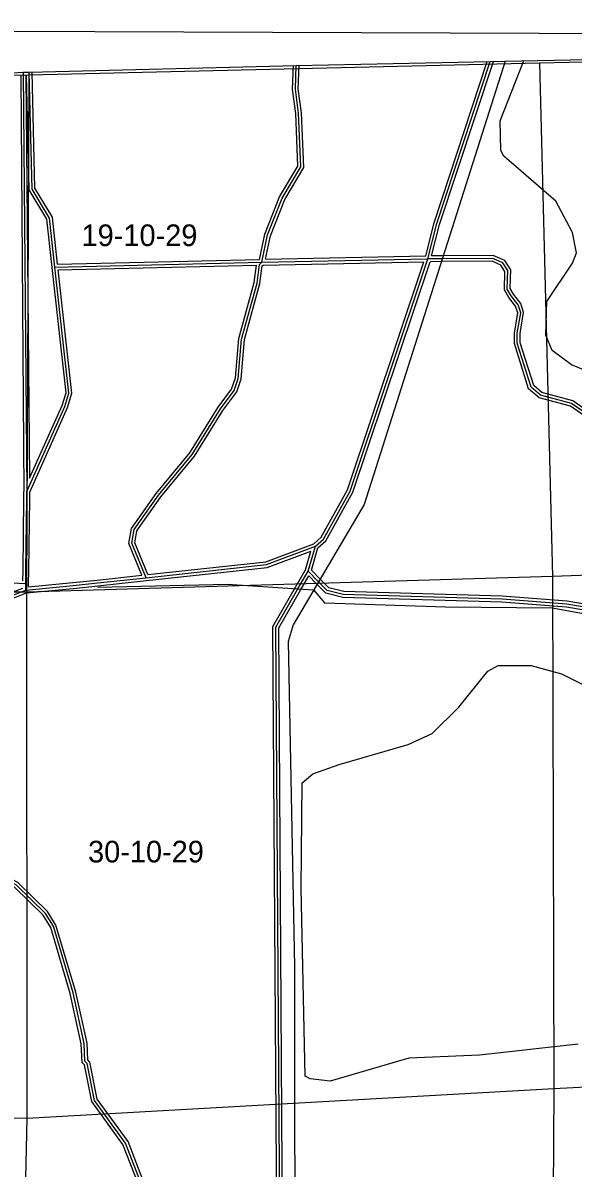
# Model space of a CAD drawing. Extents: x 457167 to 656239, y 1787309 to 1969297.
# Drawn here: x 521564 to 527283, y 1912086 to 1923990 of the extents above; entities that cross this region are included whole.
import ezdxf

# ---------------------------------------------------------------- set-up
doc = ezdxf.new("R2010")
doc.units = 0
for name, color, linetype in [('Level 1', 7, 'Continuous'), ('Level 10', 7, 'Continuous'), ('Level 2', 7, 'Continuous'), ('Level 31', 7, 'Continuous'), ('Level 32', 7, 'Continuous'), ('Level 5', 7, 'Continuous'), ('Level 55', 7, 'Continuous'), ('Level 63', 7, 'Continuous'), ('Level 7', 7, 'Continuous')]:
    doc.layers.add(name, color=color, linetype=linetype)

msp = doc.modelspace()

# ---------------------------------------------------------------- linework, layer by layer
at = {"layer": 'Level 1'}
for p, q in [((526935.17, 1923574.614), (532207.788, 1923696.97)), ((521626.553, 1923450.666), (526935.17, 1923574.614)), ((526935.17, 1923574.614), (527067.84, 1918235.886)), ((516333.88, 1923322.543), (521626.553, 1923450.666)), ((521626.553, 1923450.666), (521600.86, 1918071.776)), ((532229.194, 1918419.419), (527067.84, 1918235.886)), ((527067.84, 1918235.886), (521600.86, 1918071.776)), ((527067.84, 1918235.886), (527082.764, 1912914.463)), ((521600.86, 1918071.776), (516461.467, 1918065.769)), ((521600.86, 1918071.776), (521606.197, 1912606.644)), ((527082.764, 1912914.463), (532250.887, 1913167.832)), ((521606.197, 1912606.644), (527082.764, 1912914.463)), ((527082.764, 1912914.463), (527049.27, 1907733.409)), ((516564.072, 1912719.391), (521606.197, 1912606.644)), ((521606.197, 1912606.644), (521485.019, 1907810.092))]:
    msp.add_line(p, q, dxfattribs=at)
at = {"layer": 'Level 10'}
msp.add_lwpolyline([(511717.951, 1923239.855), (512966.977, 1923258.871), (514265.003, 1923291.888), (516661.051, 1923330.921), (517600.07, 1923358.933), (518276.084, 1923378.942), (518900.096, 1923396.951), (519577.11, 1923417.96), (520243.124, 1923437.969), (520898.136, 1923456.978), (521512.149, 1923475.986), (521565.15, 1923477.987), (521630.151, 1923478.988), (524405.207, 1923548.026), (526422.248, 1923590.052), (526576.251, 1923593.055), (537088.465, 1923809.196)], dxfattribs=at)
at = {"layer": 'Level 31'}
for p, q in [((521512.256, 1923475.909), (521565.645, 1923477.532)), ((521565.645, 1923477.532), (521629.835, 1923479.481)), ((521565.645, 1923477.532), (521605.081, 1919119.757)), ((521658.772, 1922262.234), (521629.835, 1923479.481)), ((521897.328, 1921452.606), (524048.441, 1921503.036)), ((524048.441, 1921503.036), (525774.013, 1921538.363)), ((525921.774, 1921538.932), (525774.013, 1921538.363)), ((524528.277, 1918291.744), (524604.192, 1918549.666)), ((521593.331, 1918160.853), (516975.854, 1918337.961)), ((521593.331, 1918160.853), (521595.098, 1918296.852)), ((522337.945, 1918169.06), (522844.062, 1918222.869)), ((524422.436, 1918108.478), (524528.277, 1918291.744)), ((524634.355, 1918184.454), (524528.277, 1918291.744)), ((521593.09, 1918094.306), (521593.331, 1918160.853)), ((521593.09, 1918094.306), (522084.887, 1918142.339)), ((522084.887, 1918142.339), (522337.945, 1918169.06)), ((524727.453, 1918090.664), (524634.355, 1918184.454))]:
    msp.add_line(p, q, dxfattribs=at)
for points in [[(525774.013, 1921538.363), (525867.135, 1921904.593), (526422.45, 1923589.615)], [(524048.441, 1921503.036), (524107.603, 1921786.108), (524259.27, 1922169.218), (524452.031, 1922493.634), (524429.236, 1923052.283), (524396.763, 1923302.227), (524404.948, 1923548.39)], [(521897.328, 1921452.606), (521841.025, 1921961.559), (521658.772, 1922262.234)], [(529035.771, 1917636.671), (529066.382, 1918036.581), (528999.837, 1918277.181), (528641.777, 1918856.254), (527708.613, 1919728.246), (527267.972, 1920034.881), (526943.509, 1920121.473), (526847.193, 1920203.631), (526702.303, 1920661.61), (526702.662, 1920764.158), (526738.365, 1920978.223), (526712.279, 1921060.5), (526639.521, 1921154.576), (526598.766, 1921221.995), (526605.164, 1921415.434), (526552.704, 1921497.803), (526447.68, 1921542.173), (525921.774, 1921538.932)], [(521605.081, 1919119.757), (522000.423, 1920001.628), (522042.565, 1920143.299), (521897.328, 1921452.606)], [(522844.062, 1918222.869), (522695.36, 1918581.965), (522720.659, 1918723.697), (522972.043, 1919080.986), (523323.761, 1919504.828), (523617.499, 1919979.064), (523759.91, 1920170.198), (523801.985, 1920295.143), (523836.812, 1920703.398), (523997.462, 1921286.482), (524023.25, 1921478.034), (524048.441, 1921503.036)], [(524604.192, 1918549.666), (524687.719, 1918624.644), (524964.691, 1919123.679), (525774.013, 1921538.363)], [(521595.098, 1918296.852), (521604.807, 1919044.483), (521605.081, 1919119.757)], [(522844.062, 1918222.869), (524095.055, 1918359.837), (524604.192, 1918549.666)], [(523322.625, 1910243.033), (523182.749, 1910769.008), (523083.842, 1911019.191), (522951.995, 1911478.228), (522918.771, 1911520.168), (522828.374, 1911837.231), (522630.285, 1912346.692), (522306.736, 1912789.696), (522233.114, 1913173.25), (522208.096, 1913198.432), (522200.495, 1913381.739), (522085.755, 1913907.629), (521880.09, 1914600.037), (521797.306, 1914733.798), (521498.032, 1915026.897), (521082.23, 1915261.878), (520916.719, 1915629.042), (520952.326, 1916154.387), (520978.027, 1916404.121), (521197.882, 1917170.256), (521283.15, 1917720.149), (521333.651, 1917886.88), (521442.88, 1918036.306), (521593.09, 1918094.306)], [(524171.966, 1909981.438), (524222.79, 1910239.812), (524223.532, 1910448.18), (524229.671, 1912082.033), (524192.521, 1917709.282), (524422.436, 1918108.478)], [(529035.771, 1917636.671), (527219.39, 1917948.064), (526544.584, 1918000.608), (524894.144, 1918048.616), (524727.453, 1918090.664)]]:
    msp.add_lwpolyline(points, dxfattribs=at)
at = {"layer": 'Level 32'}
for p, q in [((521542.263, 1923446.806), (521575.081, 1919119.866)), ((521595.91, 1923448.436), (521600.562, 1923448.577)), ((521595.91, 1923448.436), (521633.84, 1919257.243)), ((521628.97, 1922253.523), (521600.562, 1923448.577)), ((521688.575, 1922270.943), (521659.84, 1923479.726)), ((524085.521, 1921533.801), (525750.566, 1921567.889)), ((525921.658, 1921568.932), (525812.635, 1921568.511)), ((521924.123, 1921483.243), (524023.945, 1921532.47)), ((521930.755, 1921423.38), (523992.127, 1921471.706)), ((524061.056, 1921473.286), (525732.028, 1921507.496)), ((525921.89, 1921508.931), (525795.627, 1921508.445)), ((524500.509, 1918303.648), (524558.48, 1918500.602)), ((524562.055, 1918300.251), (524630.569, 1918533.026)), ((521563.735, 1918192.011), (521565.1, 1918297.241)), ((521623.332, 1918160.743), (521625.095, 1918296.461)), ((522334.775, 1918198.892), (522800.995, 1918248.459)), ((524396.457, 1918123.481), (524500.509, 1918303.647)), ((524448.416, 1918093.474), (524534.591, 1918242.687)), ((524613.022, 1918163.361), (524534.591, 1918242.687)), ((524655.69, 1918205.546), (524562.055, 1918300.251)), ((521600.08, 1918064.845), (522087.803, 1918112.48)), ((521623.211, 1918127.391), (521623.332, 1918160.743)), ((521623.212, 1918127.391), (522081.971, 1918172.197)), ((522081.971, 1918172.197), (522334.796, 1918198.895)), ((522088.037, 1918112.503), (522341.096, 1918139.224)), ((522341.118, 1918139.226), (522847.235, 1918193.036)), ((524712.034, 1918063.612), (524613.064, 1918163.318)), ((524742.874, 1918117.714), (524655.648, 1918205.589))]:
    msp.add_line(p, q, dxfattribs=at)
for points in [[(525750.566, 1921567.889), (525838.316, 1921912.995), (526390.79, 1923589.397)], [(525812.635, 1921568.511), (525895.955, 1921896.192), (526454.389, 1923590.679)], [(524023.945, 1921532.469), (524078.762, 1921794.761), (524232.256, 1922182.486), (524421.693, 1922501.306), (524399.315, 1923049.735), (524366.697, 1923300.783), (524374.895, 1923547.271)], [(524085.521, 1921533.801), (524136.444, 1921777.455), (524286.283, 1922155.951), (524482.37, 1922485.962), (524459.158, 1923054.832), (524426.829, 1923303.671), (524434.974, 1923548.646)], [(521924.123, 1921483.241), (521870.115, 1921971.443), (521688.575, 1922270.944)], [(521867.509, 1921449.307), (521811.935, 1921951.674), (521628.97, 1922253.523)], [(529067.771, 1917661.628), (529096.696, 1918039.521), (529027.609, 1918289.311), (528665.188, 1918875.439), (527727.52, 1919751.638), (527280.79, 1920062.511), (526957.81, 1920148.707), (526873.204, 1920220.877), (526732.32, 1920666.191), (526732.654, 1920761.621), (526769.145, 1920980.408), (526739.267, 1921074.642), (526664.305, 1921171.569), (526629.045, 1921229.898), (526635.455, 1921423.721), (526572.988, 1921521.801), (526453.669, 1921572.211), (525921.589, 1921568.932)], [(521633.84, 1919257.243), (521972.235, 1920012.087), (522012.077, 1920146.029), (521867.51, 1921449.299)], [(521635.06, 1919113.286), (522028.611, 1919991.169), (522073.052, 1920140.568), (521930.755, 1921423.38)], [(522800.995, 1918248.459), (522664.285, 1918578.596), (522692.294, 1918735.519), (522948.194, 1919099.226), (523299.35, 1919522.39), (523592.672, 1919995.956), (523733.002, 1920184.296), (523772.4, 1920301.294), (523807.155, 1920708.702), (523968, 1921292.496), (523992.127, 1921471.706)], [(522863.17, 1918255.14), (522726.437, 1918585.333), (522749.024, 1918711.876), (522995.892, 1919062.746), (523348.173, 1919487.266), (523642.325, 1919962.171), (523786.819, 1920156.101), (523831.57, 1920288.992), (523866.469, 1920698.094), (524026.923, 1921280.469), (524051.621, 1921463.924), (524061.056, 1921473.286)], [(524588.385, 1918575.79), (524663.931, 1918643.606), (524937.123, 1919135.827), (525732.028, 1921507.496)], [(524630.569, 1918533.026), (524711.506, 1918605.682), (524992.26, 1919111.531), (525795.627, 1921508.444)], [(529008.374, 1917671.806), (529036.068, 1918033.639), (528972.065, 1918265.051), (528618.367, 1918837.07), (527689.706, 1919704.853), (527255.154, 1920007.251), (526929.209, 1920094.239), (526821.183, 1920186.386), (526672.285, 1920657.029), (526672.67, 1920766.696), (526707.585, 1920976.037), (526685.29, 1921046.357), (526614.738, 1921137.584), (526568.487, 1921214.091), (526574.872, 1921407.147), (526532.42, 1921473.805), (526441.691, 1921512.135), (525921.958, 1921508.932)], [(521565.1, 1918297.241), (521574.808, 1919044.733), (521575.081, 1919119.866)], [(521625.095, 1918296.462), (521634.807, 1919044.233), (521635.06, 1919113.287)], [(522863.17, 1918255.141), (524088.075, 1918389.253), (524588.385, 1918575.789)], [(522847.328, 1918193.046), (524102.035, 1918330.422), (524558.48, 1918500.603)], [(523290.949, 1910245.416), (523154.206, 1910759.606), (523055.408, 1911009.513), (522924.798, 1911464.247), (522891.555, 1911506.211), (522799.905, 1911827.661), (522603.745, 1912332.166), (522278.541, 1912777.435), (522205.377, 1913158.602), (522178.604, 1913185.551), (522170.628, 1913377.891), (522056.681, 1913900.15), (521852.473, 1914587.656), (521773.713, 1914714.913), (521479.85, 1915002.713), (521058.918, 1915240.593), (520886.278, 1915623.569), (520922.43, 1916156.938), (520948.456, 1916409.839), (521168.525, 1917176.718), (521253.827, 1917726.829), (521306.419, 1917900.463), (521423.858, 1918061.121), (521563.165, 1918114.91)], [(524148.96, 1910019.915), (524192.8, 1910242.787), (524193.531, 1910448.29), (524199.67, 1912081.991), (524162.468, 1917717.212), (524396.439, 1918123.451)], [(524209.031, 1910014.426), (524252.78, 1910236.836), (524253.533, 1910448.071), (524259.672, 1912082.076), (524222.575, 1917701.353), (524448.434, 1918093.505)], [(529008.374, 1917671.806), (527223.097, 1917977.867), (526546.185, 1918030.575), (524898.298, 1918078.508), (524742.874, 1918117.714)], [(523347.345, 1910266.81), (523211.292, 1910778.411), (523112.275, 1911028.87), (522979.193, 1911492.209), (522945.989, 1911534.125), (522856.841, 1911846.801), (522656.826, 1912361.22), (522334.93, 1912801.958), (522260.85, 1913187.896), (522237.588, 1913211.313), (522230.363, 1913385.586), (522114.83, 1913915.108), (521907.708, 1914612.42), (521820.9, 1914752.683), (521516.215, 1915051.081), (521105.543, 1915283.163), (520947.159, 1915634.516), (520982.222, 1916151.836), (521007.598, 1916398.402), (521227.24, 1917163.795), (521312.474, 1917713.469), (521360.884, 1917873.296), (521461.903, 1918011.491), (521600.08, 1918064.845)], [(529030.703, 1917607.101), (527215.683, 1917918.261), (526542.982, 1917970.641), (524889.989, 1918018.723), (524712.034, 1918063.612)]]:
    msp.add_lwpolyline(points, dxfattribs=at)
at = {"layer": 'Level 5'}
msp.add_lwpolyline([(526577.152, 1923593.073), (525110.39, 1918982.807), (524372.776, 1917734.709), (524322.208, 1917559.814), (524386.397, 1914183.356), (524390.494, 1910256.864), (523710.396, 1908741.839)], dxfattribs=at)
at = {"layer": 'Level 55'}
msp.add_line((524422.436, 1918108.478), (524583.201, 1918098.086), dxfattribs=at)
for points in [[(522341.285, 1918125.773), (523691.687, 1918156.182), (524422.436, 1918108.478)], [(524583.201, 1918098.086), (524699.025, 1917960.578), (525955.115, 1917920.131), (527064.494, 1917910.421), (534984.26, 1916478.475)]]:
    msp.add_lwpolyline(points, dxfattribs=at)
at = {"layer": 'Level 63'}
msp.add_lwpolyline([(497176.54, 1878534.741), (536942.563, 1878385.707), (537088.612, 1923840.983), (497371.386, 1923990.389), (497176.54, 1878534.741)], dxfattribs=at)
at = {"layer": 'Level 7'}
for points in [[(527782.003, 1920224.701), (527265.829, 1920434.74), (527066.222, 1920585.451), (527000.048, 1920744.043), (527009.492, 1921094.161), (527277.561, 1921493.425), (527319.57, 1921601.667), (527278.575, 1921810.212), (527104.557, 1922135.917), (526564.198, 1922604.481), (526531.016, 1922662.932), (526523.69, 1922971.42), (526767.405, 1923587.517), (526770.16, 1923597.041)], [(527334.879, 1913373.585), (526309.15, 1913260.179), (525575.456, 1913229.189), (524757.705, 1912990.052), (524549.4, 1913015.711), (524499.449, 1913040.881), (524455.695, 1914991.756), (524467.555, 1916092.121), (524576.226, 1916183.465), (524851.62, 1916282.621), (525569.231, 1916488.735), (525819.675, 1916604.631), (526095.655, 1916878.841), (526396.975, 1917253.034), (526505.536, 1917311.026), (526847.333, 1917309.951), (527163.85, 1917225.573), (527530.061, 1917040.993)]]:
    msp.add_lwpolyline(points, dxfattribs=at)

# ---------------------------------------------------------------- texts
at = {"layer": 'Level 2'}
for s, p in [('19-10-29', (522173.294, 1921670.338)), ('30-10-29', (522240.811, 1915263.626))]:
    msp.add_text(s, height=225, dxfattribs=at).set_placement(p)

doc.saveas('drawing.dxf')
